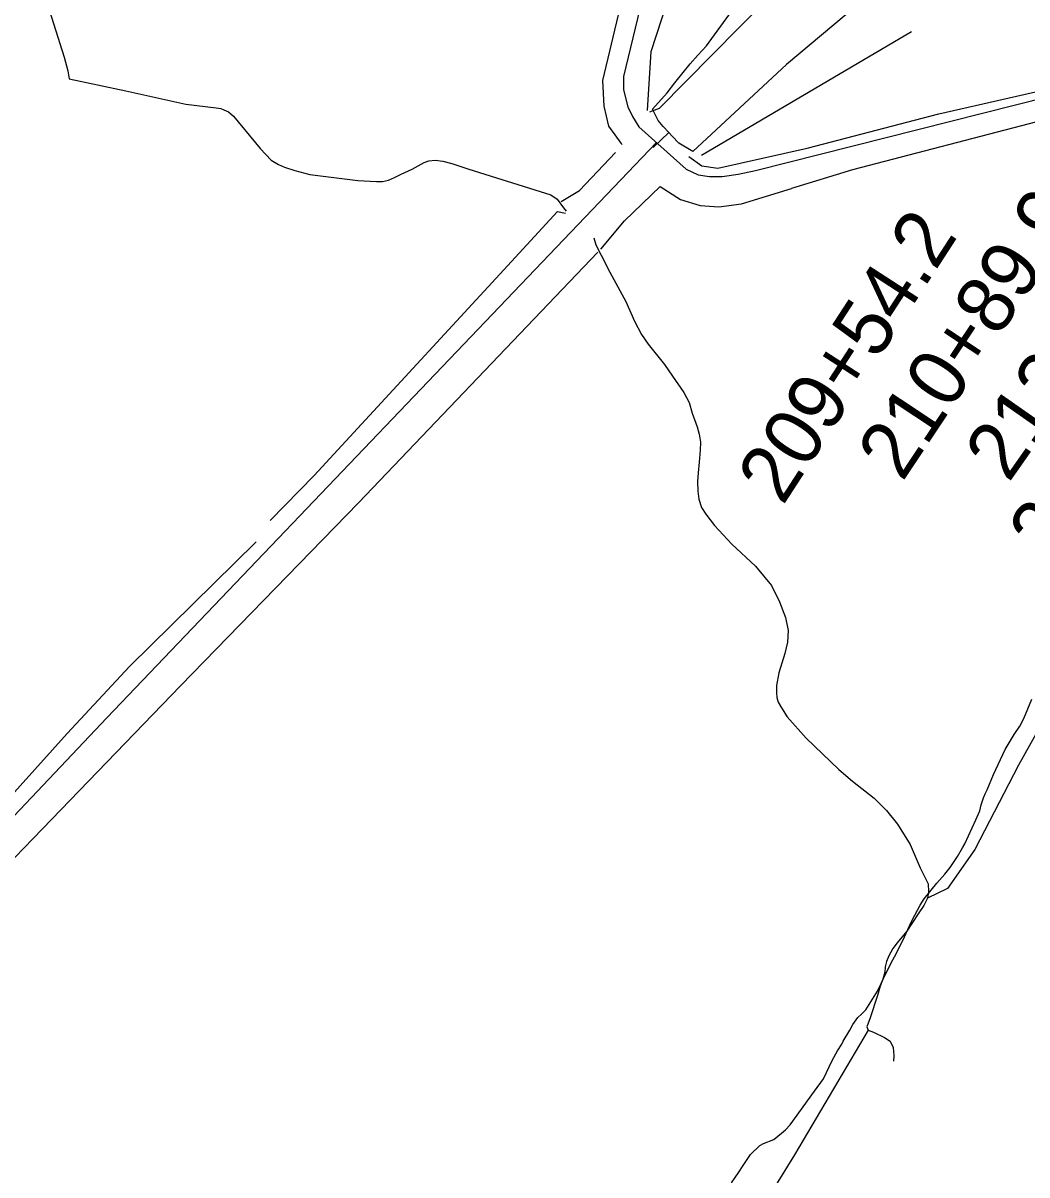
# Model space of a CAD drawing. Extents: x 3161665 to 3199565, y 885729 to 911164.
# Drawn here: x 3169197 to 3170943, y 904720 to 906724 of the extents above; entities that cross this region are included whole.
import ezdxf

# ---------------------------------------------------------------- set-up
doc = ezdxf.new("R2010")
doc.units = 0
for name, color, linetype in [('V-LEVE-TOET', 7, 'Continuous'), ('V-RIVR-IDEN', 7, 'Continuous'), ('V-ROAD-CNTR', 7, 'Continuous'), ('V-SITE-VEGE', 7, 'Continuous'), ('V-SURV-IDEN', 7, 'Continuous'), ('V-TOPO-SHOR', 7, 'Continuous')]:
    doc.layers.add(name, color=color, linetype=linetype)

msp = doc.modelspace()

# ---------------------------------------------------------------- linework, layer by layer
at = {"layer": 'V-LEVE-TOET'}
for p, q in [((3170310.2, 906543.9), (3170320.1, 906533.2)), ((3170320.1, 906533.2), (3170325.9, 906526.6))]:
    msp.add_line(p, q, dxfattribs=at)
for points in [[(3170668.1, 906772), (3170524.7, 906651.2), (3170361.8, 906500.3), (3170337.9, 906514.9), (3170325.9, 906526.6)], [(3170292, 906573.8), (3170317.2, 906602.3), (3170330.6, 906619.6), (3170345.2, 906637.5), (3170357.3, 906652.8), (3170370.6, 906667.6), (3170385.7, 906683.7), (3170429.4, 906743.6)], [(3170310.2, 906543.9), (3170301.7, 906554.1), (3170292, 906573.8)]]:
    msp.add_lwpolyline(points, dxfattribs=at)
at = {"layer": 'V-ROAD-CNTR'}
msp.add_line((3170293.1, 906506.9), (3170320.1, 906533.2), dxfattribs=at)
for points in [[(3170338.3, 907032.2), (3170241.3, 906630.7), (3170241.4, 906607.5), (3170248.8, 906577.9), (3170257.3, 906561), (3170268.3, 906542.8), (3170350.2, 906469.6), (3170371, 906459.8), (3170390.9, 906456.8), (3170413.1, 906456.6), (3170440.9, 906460.8), (3170471, 906466.8), (3171035.3, 906610), (3171093.4, 906614.3), (3171139.6, 906613.4), (3171178.2, 906610.7), (3171245.8, 906594.7), (3171284.6, 906584.5), (3171339.7, 906565.2), (3171396.7, 906536.3), (3171430.6, 906517.5), (3171465.2, 906489.2), (3171474.8, 906480.1)], [(3170298.7, 906515.6), (3169343.1, 905515.1), (3168677.2, 904811.3)]]:
    msp.add_lwpolyline(points, dxfattribs=at)
at = {"layer": 'V-SITE-VEGE'}
for points in [[(3170930.4, 905500.4), (3170937.7, 905513.8), (3170951.3, 905547.7)], [(3170429.1, 904706.5), (3170442.1, 904724.6), (3170449.4, 904736.1), (3170462.5, 904755.7), (3170478.4, 904770.9), (3170485.1, 904774.7), (3170502.9, 904781.8), (3170523.1, 904798.5), (3170530.9, 904807.1), (3170573.4, 904865.4), (3170588.9, 904887.4), (3170604.4, 904918.9), (3170613.6, 904936.1), (3170620.9, 904947.6), (3170623.3, 904952.4), (3170634.9, 904972), (3170640.2, 904981.6), (3170648.9, 904994), (3170655.2, 904999.7), (3170662.9, 905007.3), (3170682.8, 905039.4), (3170689.6, 905052.8), (3170696.4, 905068.1), (3170709.5, 905093.9), (3170712.4, 905099.2), (3170726.9, 905127.9), (3170741.5, 905159.4), (3170747.8, 905171.9), (3170757, 905189.1), (3170764.2, 905200.1), (3170786, 905227.3), (3170800, 905243.1), (3170809.2, 905254.5), (3170822.2, 905273.6), (3170830.9, 905288.9), (3170834.8, 905296.1), (3170854.2, 905337.7), (3170861, 905353.5), (3170863.5, 905363.6), (3170867.4, 905376), (3170870.3, 905382.7), (3170873.7, 905389.9), (3170884.9, 905416.2), (3170904.8, 905459.7), (3170920.8, 905486), (3170930.4, 905500.4)]]:
    msp.add_lwpolyline(points, dxfattribs=at)
at = {"layer": 'V-TOPO-SHOR'}
msp.add_line((3170376.9, 906493.9), (3170742, 906709.1), dxfattribs=at)
for points in [[(3170283.4, 906571.7), (3170289.5, 906673.8), (3170354.9, 906875.4), (3170378.8, 906966.5), (3170395.9, 907089.7), (3170388.5, 907168.3), (3170377.7, 907248.5), (3170345.8, 907329.6), (3170321.4, 907381.1)], [(3170309.9, 907037.8), (3170235.3, 906750), (3170205.1, 906623.7), (3170207.1, 906578.7), (3170215.6, 906544.4), (3170226.3, 906529.4), (3170237, 906514.4), (3170239.1, 906512.3)], [(3170750.3, 907041.7), (3170488.9, 906762.9), (3170303.6, 906575.1), (3170286.7, 906568.3)], [(3169163.1, 906979.3), (3169232, 906782.1), (3169269, 906664.4), (3169275.5, 906640.6), (3169277.4, 906626.7)], [(3169277.4, 906626.7), (3169376.2, 906605.6), (3169480.7, 906582.7), (3169533.5, 906576.1), (3169541.4, 906574.8), (3169546.3, 906572.6), (3169554.8, 906569.3), (3169563.1, 906561.5), (3169609.9, 906505.4), (3169629.1, 906485.1), (3169641.9, 906477.4), (3169652, 906473), (3169670, 906466.8), (3169696, 906460), (3169779.8, 906449.6), (3169811.9, 906448), (3169822.3, 906447.9), (3169832.7, 906450.1), (3169843.3, 906454.9), (3169854.9, 906460.9), (3169874.2, 906469.4), (3169894.8, 906480.8), (3169902.9, 906484), (3169913.7, 906485), (3169927.1, 906483.1), (3169942.9, 906479.1), (3169972.3, 906469.2), (3170114.9, 906424.7), (3170126, 906417.2), (3170137.3, 906401.9), (3170141.8, 906396.6)], [(3170354.9, 906491.4), (3170377.7, 906475.3), (3170405.5, 906471), (3170560.9, 906506.1), (3170789.8, 906565.6), (3171000.9, 906614), (3171065.9, 906621.5), (3171097.2, 906624), (3171127.5, 906625.6)], [(3171426.8, 906463.7), (3171353.5, 906510.3), (3171270.9, 906545.9), (3171178.9, 906567.2), (3171081.8, 906568.3), (3170989.8, 906560.9), (3170960.3, 906551.7), (3170639.3, 906468), (3170533.4, 906435.6)], [(3170132.9, 906412.9), (3170165.1, 906432.1), (3170227.3, 906498.4)], [(3170202.3, 906330.3), (3170243.1, 906379.5), (3170305.3, 906439.3), (3170340.6, 906416.8), (3170374.8, 906406), (3170407, 906403.8), (3170446.6, 906409), (3170533.4, 906435.6)], [(3169627.4, 905858.4), (3169703.6, 905936.4), (3170033.1, 906294.3), (3170126.4, 906395.8), (3170140.3, 906392.6)], [(3170189.9, 906350.2), (3170193.2, 906337.6), (3170202.7, 906319.6), (3170217.4, 906290.5), (3170245.5, 906239.4), (3170260.4, 906205.1), (3170272.6, 906181.7), (3170284.3, 906165), (3170312.8, 906129.5), (3170326.5, 906109.3), (3170346.2, 906080.7), (3170355.5, 906063.8), (3170361, 906044.9), (3170369.4, 906021.1), (3170373, 906008.5), (3170375.2, 905994.7), (3170374.9, 905980.4), (3170373.2, 905959.7), (3170371.2, 905941.2), (3170370.1, 905926), (3170370.4, 905909.4), (3170372.4, 905895.5), (3170377.2, 905881.1), (3170384.8, 905869.3), (3170399.4, 905849.7), (3170429.9, 905817), (3170471.1, 905778.6), (3170498.7, 905745.5), (3170512.8, 905716.6), (3170523.2, 905689.7), (3170527.5, 905666.9), (3170526.8, 905646.4), (3170522, 905627.2), (3170511.5, 905593.3), (3170507.3, 905571.2), (3170507.2, 905558.8), (3170508, 905550.4), (3170510.6, 905542.5), (3170516, 905532.3), (3170525.9, 905517), (3170559.2, 905479.7), (3170615.6, 905425.1), (3170639.6, 905404.9), (3170677.3, 905375.6), (3170698.5, 905353.7), (3170718, 905330.3), (3170740, 905295), (3170757.2, 905254.1), (3170771.1, 905226.4), (3170771.6, 905212.4), (3170769.7, 905201.2), (3170763.4, 905188.4), (3170753.5, 905173.9), (3170734.3, 905143.9), (3170717.1, 905123.9), (3170709.7, 905113.6), (3170703, 905101), (3170698.6, 905091.3), (3170696.6, 905082.1), (3170695.5, 905072.8), (3170692.2, 905060.2), (3170687.4, 905048.5), (3170683.1, 905031.8), (3170670.3, 904993.3), (3170664.7, 904977.3), (3170666.9, 904972), (3170676, 904968.5), (3170694.9, 904959.3), (3170705.2, 904952.7), (3170710.4, 904941.9), (3170711.5, 904927.7), (3170710.9, 904918.1)], [(3171386.1, 906346.5), (3171328.4, 906204.8), (3171316.3, 906115.4), (3171089.3, 905720.8), (3170928.3, 905432.5), (3170852, 905285.8), (3170804.6, 905218.4), (3170769.7, 905201.2)], [(3170196.9, 906325), (3170037, 906157.3), (3169780.6, 905889.1), (3169471.5, 905570.7), (3169134.6, 905222.5), (3168964, 905048.3), (3168940.4, 905009.8)], [(3169084.4, 905277.2), (3169274.4, 905487.7), (3169382.8, 905604.1), (3169602.7, 905821)], [(3170666.9, 904972), (3170538.5, 904754.8), (3170430.1, 904579.4), (3170391.1, 904527.2), (3170343.8, 904486.8), (3170196.3, 904195), (3169989.5, 903841), (3169843.7, 903561.1), (3169791.4, 903459)]]:
    msp.add_lwpolyline(points, dxfattribs=at)

# ---------------------------------------------------------------- texts
at = {"layer": 'V-RIVR-IDEN'}
msp.add_text('Lettsworth', height=116, rotation=315.6367, dxfattribs=at).set_placement((3168781.9, 904710.3))
at = {"layer": 'V-SURV-IDEN'}
for s, rotation, p in [('210+89.9', 56.4324, (3170726.2, 905924)), ('213+21.9', 54.989, (3170911, 905922.5)), ('209+54.2', 57.0306, (3170518.3, 905882.7)), ('214+68.2', 54.1671, (3170985.5, 905786.1))]:
    msp.add_text(s, height=100, rotation=rotation, dxfattribs=at).set_placement(p)

doc.saveas('drawing.dxf')
